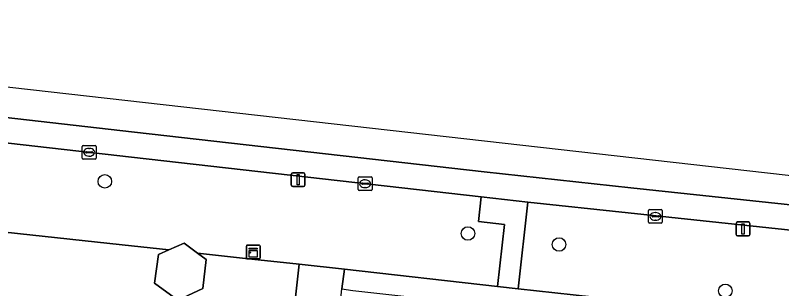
# Model space of a CAD drawing. Extents: x 162082 to 163401, y 388089 to 388636.
# Drawn here: x 162955.6 to 163011.1, y 388534 to 388553.8 of the extents above; entities that cross this region are included whole.
import ezdxf

# ---------------------------------------------------------------- set-up
doc = ezdxf.new("R2010")
doc.units = 0
for name, color, linetype in [('IMGEO_Boom', 7, 'Continuous'), ('IMGEO_Erf', 7, 'Continuous'), ('IMGEO_Groenvoorziening', 7, 'Continuous'), ('IMGEO_Kast', 7, 'Continuous'), ('IMGEO_Kolk', 7, 'Continuous'), ('IMGEO_Lichtmast', 7, 'Continuous'), ('IMGEO_Pand', 7, 'Continuous'), ('IMGEO_Rijbaan_lokaal_gesloten', 7, 'Continuous'), ('IMGEO_Voetpad_open', 7, 'Continuous')]:
    doc.layers.add(name, color=color, linetype=linetype)

msp = doc.modelspace()

# ---------------------------------------------------------------- linework, layer by layer
at = {"layer": 'IMGEO_Boom'}
for centre in [(162962.093, 388541.802), (162988.399, 388538.024), (162995.001, 388537.226), (163007.046, 388533.862)]:
    msp.add_circle(centre, 0.489, dxfattribs=at)
at = {"layer": 'IMGEO_Erf'}
msp.add_lwpolyline([(162967.668, 388458.452), (162972.195, 388500), (162973.287, 388510.017), (162976.166, 388535.793), (162972.29, 388536.217), (162968.813, 388536.597), (162969.44, 388536.133), (162969.195, 388534.028), (162967.375, 388533.179), (162965.7, 388534.425), (162965.968, 388536.5), (162966.716, 388536.827), (162963.34, 388537.196), (162951.947, 388538.443)], dxfattribs=at)
at = {"layer": 'IMGEO_Groenvoorziening'}
for points in [[(162964.031, 388543.563), (162919.873, 388548.585), (162914.4, 388549.207), (162913.842, 388542.761), (162926.407, 388541.354), (162931.198, 388540.813), (162941.107, 388539.629), (162950.795, 388538.569), (162951.947, 388538.443), (162963.34, 388537.196), (162966.716, 388536.827), (162967.84, 388537.318), (162968.813, 388536.597), (162972.29, 388536.217), (162976.166, 388535.793), (162979.457, 388535.426), (162990.531, 388534.189), (162991.041, 388538.679), (162989.163, 388538.892), (162989.365, 388540.682)], [(163069.433, 388531.658), (163031.039, 388536.202), (163000, 388539.522), (162992.744, 388540.298), (162992.032, 388534.021), (163000, 388533.142), (163155.658, 388515.929), (163156.391, 388522.352), (163145.834, 388523.559), (163144.608, 388523.695)]]:
    msp.add_lwpolyline(points, close=True, dxfattribs=at)
at = {"layer": 'IMGEO_Kast'}
for p, q in [((162972.342, 388536.253), (162972.342, 388537.094)), ((162972.342, 388537.094), (162972.342, 388536.253)), ((162972.417, 388537.178), (162973.258, 388537.178)), ((162973.258, 388537.178), (162972.417, 388537.178)), ((162973.342, 388537.103), (162973.342, 388536.262)), ((162973.342, 388536.262), (162973.342, 388537.103)), ((162973.267, 388536.178), (162972.426, 388536.178)), ((162972.426, 388536.178), (162973.267, 388536.178))]:
    msp.add_line(p, q, dxfattribs=at)
for points in [[(162972.537, 388536.968), (162973.137, 388536.968), (162973.137, 388536.883), (162972.537, 388536.883), (162972.537, 388536.968)], [(162972.537, 388536.793), (162973.137, 388536.793), (162973.137, 388536.304), (162972.537, 388536.304), (162972.537, 388536.793)]]:
    msp.add_lwpolyline(points, dxfattribs=at)
msp.add_circle((162972.621, 388536.642), 0.0377, dxfattribs=at)
for centre, start, end in [((162972.42, 388537.1), 92.4484, 184.2845), ((162972.42, 388537.1), 92.4484, 184.2845), ((162973.264, 388537.1), 2.4484, 94.2845), ((162973.264, 388537.1), 2.4484, 94.2845), ((162972.42, 388536.256), 182.4484, 274.2845), ((162972.42, 388536.256), 182.4484, 274.2845), ((162973.264, 388536.256), 272.4484, 4.2845), ((162973.264, 388536.256), 272.4484, 4.2845)]:
    msp.add_arc(centre, 0.0779, start, end, dxfattribs=at)
at = {"layer": 'IMGEO_Kolk'}
for p, q in [((162960.454, 388543.488), (162960.454, 388544.34)), ((162960.529, 388544.414), (162961.381, 388544.414)), ((162960.756, 388543.957), (162961.154, 388543.957)), ((162960.942, 388544.194), (162960.967, 388544.194)), ((162961.455, 388544.34), (162961.455, 388543.488)), ((162961.381, 388543.414), (162960.529, 388543.414)), ((162960.713, 388543.908), (162960.713, 388543.92)), ((162961.151, 388543.871), (162960.753, 388543.871)), ((162960.965, 388543.634), (162960.94, 388543.634)), ((162961.197, 388543.92), (162961.197, 388543.908)), ((162980.448, 388541.208), (162980.448, 388542.06)), ((162980.523, 388542.134), (162981.375, 388542.134)), ((162980.936, 388541.914), (162980.961, 388541.914)), ((162981.449, 388542.06), (162981.449, 388541.208)), ((162980.707, 388541.628), (162980.707, 388541.64)), ((162981.145, 388541.591), (162980.747, 388541.591)), ((162980.75, 388541.677), (162981.148, 388541.677)), ((162980.959, 388541.354), (162980.934, 388541.354)), ((162981.191, 388541.64), (162981.191, 388541.628)), ((162981.375, 388541.134), (162980.523, 388541.134)), ((163001.478, 388538.837), (163001.478, 388539.689)), ((163001.553, 388539.763), (163002.405, 388539.763)), ((163001.966, 388539.543), (163001.991, 388539.543)), ((163002.479, 388539.689), (163002.479, 388538.837)), ((163001.737, 388539.257), (163001.737, 388539.269)), ((163002.175, 388539.22), (163001.777, 388539.22)), ((163001.78, 388539.306), (163002.178, 388539.306)), ((163001.989, 388538.983), (163001.964, 388538.983)), ((163002.221, 388539.269), (163002.221, 388539.257)), ((163002.405, 388538.763), (163001.553, 388538.763))]:
    msp.add_line(p, q, dxfattribs=at)
for points in [[(162960.454, 388543.488), (162960.454, 388544.34)], [(162960.529, 388544.414), (162961.381, 388544.414)], [(162961.455, 388544.34), (162961.455, 388543.488)], [(162961.381, 388543.414), (162960.529, 388543.414)], [(162980.448, 388541.208), (162980.448, 388542.06)], [(162980.523, 388542.134), (162981.375, 388542.134)], [(162981.449, 388542.06), (162981.449, 388541.208)], [(162981.375, 388541.134), (162980.523, 388541.134)], [(163001.478, 388538.837), (163001.478, 388539.689)], [(163001.553, 388539.763), (163002.405, 388539.763)], [(163002.479, 388539.689), (163002.479, 388538.837)], [(163002.405, 388538.763), (163001.553, 388538.763)]]:
    msp.add_lwpolyline(points, dxfattribs=at)
for centre, radius, start, end in [((162960.531, 388544.338), 0.0765, 91.552, 178.448), ((162960.531, 388544.338), 0.0765, 91.552, 178.448), ((162960.753, 388543.917), 0.0403, 85.8775, 175.7526), ((162961.158, 388543.919), 0.0386, 1.7309, 96.639), ((162961.379, 388544.338), 0.0765, 1.552, 88.448), ((162961.379, 388544.338), 0.0765, 1.552, 88.448), ((162960.531, 388543.49), 0.0765, 181.552, 268.448), ((162960.531, 388543.49), 0.0765, 181.552, 268.448), ((162960.75, 388543.907), 0.0366, 178.938, 274.7102), ((162961.154, 388543.914), 0.043, 264.8664, 352.4533), ((162961.379, 388543.49), 0.0765, 271.552, 358.448), ((162961.379, 388543.49), 0.0765, 271.552, 358.448), ((162980.525, 388542.058), 0.0765, 91.552, 178.448), ((162980.525, 388542.058), 0.0765, 91.552, 178.448), ((162981.373, 388542.058), 0.0765, 1.552, 88.448), ((162981.373, 388542.058), 0.0765, 1.552, 88.448), ((162980.525, 388541.21), 0.0765, 181.552, 268.448), ((162980.525, 388541.21), 0.0765, 181.552, 268.448), ((162980.747, 388541.637), 0.0403, 85.8775, 175.7526), ((162980.744, 388541.627), 0.0366, 178.938, 274.7102), ((162981.148, 388541.634), 0.043, 264.8664, 352.4533), ((162981.152, 388541.639), 0.0386, 1.7309, 96.639), ((162981.373, 388541.21), 0.0765, 271.552, 358.448), ((162981.373, 388541.21), 0.0765, 271.552, 358.448), ((163001.555, 388539.687), 0.0765, 91.552, 178.448), ((163001.555, 388539.687), 0.0765, 91.552, 178.448), ((163002.403, 388539.687), 0.0765, 1.552, 88.448), ((163002.403, 388539.687), 0.0765, 1.552, 88.448), ((163001.777, 388539.266), 0.0403, 85.8775, 175.7526), ((163001.774, 388539.256), 0.0366, 178.938, 274.7102), ((163002.178, 388539.263), 0.043, 264.8664, 352.4533), ((163002.182, 388539.268), 0.0386, 1.7309, 96.639), ((163001.555, 388538.839), 0.0765, 181.552, 268.448), ((163001.555, 388538.839), 0.0765, 181.552, 268.448), ((163002.403, 388538.839), 0.0765, 271.552, 358.448), ((163002.403, 388538.839), 0.0765, 271.552, 358.448)]:
    msp.add_arc(centre, radius, start, end, dxfattribs=at)
for centre, major_axis, ratio, start_param, end_param in [((162960.941, 388543.914), (-0.387, 0.002), 0.722429, 4.712389, 7.853982), ((162960.966, 388543.914), (-0.39, 0.002), 0.717154, 1.570796, 4.712389), ((162980.935, 388541.634), (-0.387, 0.002), 0.722429, 4.712389, 7.853982), ((162980.96, 388541.634), (-0.39, 0.002), 0.717154, 1.570796, 4.712389), ((163001.965, 388539.263), (-0.387, 0.002), 0.722429, 4.712389, 7.853982), ((163001.99, 388539.263), (-0.39, 0.002), 0.717154, 1.570796, 4.712389)]:
    msp.add_ellipse(centre, major_axis=major_axis, ratio=ratio, start_param=start_param, end_param=end_param, dxfattribs=at)
at = {"layer": 'IMGEO_Lichtmast'}
for p, q in [((162975.601, 388541.531), (162975.601, 388542.331)), ((162975.601, 388542.331), (162975.601, 388541.531)), ((162975.701, 388542.431), (162976.491, 388542.431)), ((162976.491, 388542.431), (162975.701, 388542.431)), ((162976.591, 388542.331), (162976.591, 388541.531)), ((162976.591, 388541.531), (162976.591, 388542.331)), ((162976.491, 388541.431), (162975.701, 388541.431)), ((162975.701, 388541.431), (162976.491, 388541.431)), ((163007.833, 388537.96), (163007.833, 388538.76)), ((163007.833, 388538.76), (163007.833, 388537.96)), ((163007.933, 388538.86), (163008.723, 388538.86)), ((163008.723, 388538.86), (163007.933, 388538.86)), ((163008.823, 388538.76), (163008.823, 388537.96)), ((163008.823, 388537.96), (163008.823, 388538.76)), ((163008.723, 388537.86), (163007.933, 388537.86)), ((163007.933, 388537.86), (163008.723, 388537.86))]:
    msp.add_line(p, q, dxfattribs=at)
for points in [[(162976.021, 388542.306), (162976.171, 388542.306), (162976.171, 388541.556), (162976.021, 388541.556), (162976.021, 388542.306)], [(163008.253, 388538.735), (163008.403, 388538.735), (163008.403, 388537.985), (163008.253, 388537.985), (163008.253, 388538.735)]]:
    msp.add_lwpolyline(points, dxfattribs=at)
for centre, start, end in [((162975.701, 388542.331), 90, 180), ((162975.701, 388542.331), 90, 180), ((162976.491, 388542.331), 0, 90), ((162976.491, 388542.331), 360, 90), ((162975.701, 388541.531), 180, 270), ((162975.701, 388541.531), 180, 270), ((162976.491, 388541.531), 270, 0), ((162976.491, 388541.531), 270, 0), ((163007.933, 388538.76), 90, 180), ((163007.933, 388538.76), 90, 180), ((163008.723, 388538.76), 0, 90), ((163008.723, 388538.76), 360, 90), ((163007.933, 388537.96), 180, 270), ((163007.933, 388537.96), 180, 270), ((163008.723, 388537.96), 270, 0), ((163008.723, 388537.96), 270, 0)]:
    msp.add_arc(centre, 0.1, start, end, dxfattribs=at)
at = {"layer": 'IMGEO_Pand'}
msp.add_lwpolyline([(162968.813, 388536.597), (162967.84, 388537.318), (162966.716, 388536.827), (162965.968, 388536.5), (162965.7, 388534.425), (162967.375, 388533.179), (162969.195, 388534.028), (162969.44, 388536.133)], close=True, dxfattribs=at)
at = {"layer": 'IMGEO_Rijbaan_lokaal_gesloten'}
for points in [[(163178.982, 388523.125), (163175.64, 388523.673), (162908.848, 388553.848), (162908.609, 388551.708), (162949.636, 388547.042), (162964.238, 388545.381), (162989.572, 388542.5), (163000.195, 388541.342), (163031.254, 388538.019), (163031.947, 388537.937), (163069.626, 388533.478), (163131.386, 388526.936), (163144.801, 388525.515), (163163.528, 388523.377)], [(162964.238, 388545.381), (162949.636, 388547.042), (162908.609, 388551.708), (162908.406, 388549.888), (162910.704, 388549.627), (162914.4, 388549.207), (162919.873, 388548.585), (162964.031, 388543.563), (162989.365, 388540.682), (162992.744, 388540.298), (163000, 388539.522), (163031.039, 388536.202), (163069.433, 388531.658), (163144.608, 388523.695), (163145.834, 388523.559), (163156.391, 388522.352), (163163.25, 388521.568)], [(163163.528, 388523.377), (163144.801, 388525.515), (163131.386, 388526.936), (163069.626, 388533.478), (163031.947, 388537.937), (163031.254, 388538.019), (163000.195, 388541.342), (162989.572, 388542.5), (162964.238, 388545.381)]]:
    msp.add_lwpolyline(points, dxfattribs=at)
at = {"layer": 'IMGEO_Voetpad_open'}
for points in [[(162990.531, 388534.189), (162992.032, 388534.021), (162992.744, 388540.298), (162989.365, 388540.682), (162989.163, 388538.892), (162991.041, 388538.679)], [(162979.457, 388535.426), (162976.166, 388535.793), (162973.287, 388510.017), (162976.669, 388509.646), (162979.264, 388534.02)]]:
    msp.add_lwpolyline(points, close=True, dxfattribs=at)
msp.add_lwpolyline([(163155.658, 388515.929), (163000, 388533.142), (162992.032, 388534.021), (162990.531, 388534.189), (162979.457, 388535.426), (162979.264, 388534.02), (162980.054, 388533.894), (162989.194, 388532.884), (162993.863, 388532.368), (162996.805, 388532.066), (163000, 388531.683), (163001.186, 388531.541), (163006.194, 388530.941), (163008.994, 388530.588), (163013.531, 388530.088)], dxfattribs=at)

doc.saveas('drawing.dxf')
